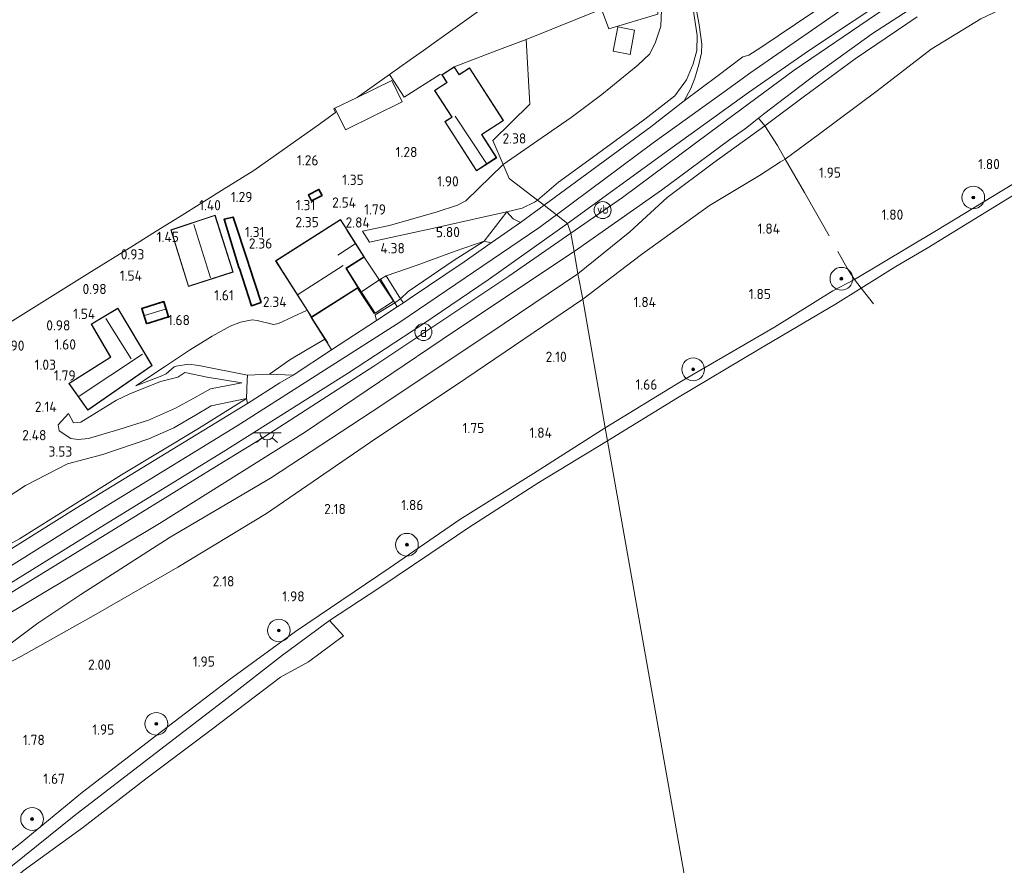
# Model space of a CAD drawing. Extents: x 130905 to 137824, y 412333 to 417928.
# Tile 309 of 313: x 137067 to 137241, y 417579 to 417729. Entities that reach past the tile are written whole.
import ezdxf
from ezdxf.enums import TextEntityAlignment as Align
from ezdxf.lldxf.tags import DXFTag

# ---------------------------------------------------------------- set-up
doc = ezdxf.new("R2010")
doc.units = 0
for name, color, linetype, lineweight in [('B-ME-GR-BOOM-S', 90, 'Continuous', 25), ('B-ME-GR-GRAS-GV', 60, 'Continuous', 13), ('B-ME-GW-TALUD_KRUIN-G', 90, 'Continuous', 18), ('B-ME-GW-TALUD_TEEN-G', 90, 'Continuous', 18), ('B-ME-IE-MEUBILAIR_DIJKPAAL-S', 7, 'Continuous', 25), ('B-ME-IE-MEUBILAIR_WEGMEUBILAIR-S', 7, 'Continuous', 25), ('B-ME-IE-TERREINAFSCHEIDING_DOORGANG-G', 210, 'Continuous', 18), ('B-ME-IE-TERREINAFSCHEIDING_KUNSTMATIG_HEKWERK-G', 20, 'IE-TERREINAFSCHEIDING-KUNSTMATIG', 18), ('B-ME-IE-TERREINAFSCHEIDING_KUNSTMATIG_MUUR-GV', 90, 'Continuous', 18), ('B-ME-KG-GRENS_OPNAME-G', 210, 'KG-OPNAME', 18), ('B-ME-KG-KADASTRAAL_DAKRAND-G', 170, 'Continuous', 18), ('B-ME-KG-KADASTRAAL_NOK-G', 10, 'Continuous', 18), ('B-ME-KL-ET_LS_OV_LICHTPUNT-S', 190, 'Continuous', 25), ('B-ME-KW-KUNSTWERK_BRUG-GV', 170, 'Continuous', 18), ('B-ME-OB-BEKLEDING_STEEN-GV', 30, 'Continuous', 18), ('B-ME-OB-BEKLEDING_STORTSTEEN-GV', 30, 'Continuous', 18), ('B-ME-OB-OEVERVOORZIENING-G', 7, 'Continuous', 18), ('B-ME-OG-BEBOUWING_OPSLAG-GV', 7, 'Continuous', 35), ('B-ME-OG-BEBOUWING_SCHUUR-GV', 7, 'Continuous', 35), ('B-ME-OG-BEBOUWING_WONINGBOUW-GV', 7, 'Continuous', 18), ('B-ME-OG-TERREIN_GROEN_TUIN-GV', 7, 'Continuous', 18), ('B-ME-OG-WATER_RIVIER-GV', 130, 'Continuous', 18), ('B-ME-OG-WEG_TRAP-GV', 7, 'Continuous', 18), ('B-ME-VH-VERHARDING_ASFALT-GV', 252, 'Continuous', 18), ('B-ME-VH-VERHARDING_BASALTVERHARDING-GV', 252, 'Continuous', 18), ('B-ME-VH-VERHARDING_STRAATBAKSTEEN-GV', 252, 'Continuous', 18), ('B-ME-VH-VERHARDING_TEGEL-GV', 252, 'Continuous', 18), ('B-ME-WH-WINTERBED-G', 150, 'WH-WINTERBED', 18), ('X-XX-AL-HOOGTELABEL-S', 7, 'Continuous', 25)]:
    doc.layers.add(name, color=color, linetype=linetype, lineweight=lineweight)
doc.styles.add('NLCS-ISO', font='NLCS-ISO.ttf')
doc.styles.add('NLCS-ISO-ANNOTATIVE-T18', font='NLCS-ISO.ttf', dxfattribs={"height": 1.8})
doc.styles.get("Standard").update_dxf_attribs({"font": 'arial.ttf'})
doc.linetypes.add('IE-TERREINAFSCHEIDING-KUNSTMATIG', pattern='A,4,[82,NLCS.SHX,S=0.75,R=90,X=0,Y=0],4,-2', length=10)
tags = doc.linetypes.add('KG-OPNAME', pattern='A,5.5,-2,["O",Standard,S=1.8,R=0,X=-0.5,Y=-0.9],-2,5.5,-2,[5,NLCS.SHX,S=0.75,R=0,X=0,Y=0],-2', length=19).pattern_tags.tags
tags[6] = DXFTag(74, 10)
tags = doc.linetypes.add('WH-WINTERBED', pattern='A,6,-3.5,["WB",Standard,S=1.8,R=0,X=-1.5,Y=-0.9],-3.5,6,-3.5,6,-3.5,6,-3.5,6,-3.5', length=51).pattern_tags.tags
tags[6] = DXFTag(74, 10)

# ---------------------------------------------------------------- blocks, each defined once
blk = doc.blocks.new('SAL-HOOGTELABEL-SO')
at = {"color": 0, "linetype": 'ByBlock', "lineweight": -2, "style": 'NLCS-ISO-ANNOTATIVE-T18'}
blk.add_attdef('HOOGTE', text='', height=1.8, dxfattribs=at).set_placement((2.79, 0), align=Align.RIGHT)
blk = doc.blocks.new('SGR-BOOM_01-SO')
at = {"linetype": 'ByBlock', "lineweight": 18}
h = blk.add_hatch(color=0, dxfattribs=at)
h.dxf.hatch_style = 1
edge = h.paths.add_edge_path()
edge.add_arc((0, 0), 0.25, 0, 360)
at = {"color": 0, "linetype": 'ByBlock', "lineweight": 18}
for radius in [2, 0.25]:
    blk.add_circle((0, 0), radius, dxfattribs=at)
blk = doc.blocks.new('SIE-DIJKPAAL-SO')
at = {"color": 0, "linetype": 'ByBlock', "lineweight": 18}
blk.add_circle((0, 0), 1.5, dxfattribs=at)
at = {"color": 0, "linetype": 'ByBlock', "lineweight": 18, "style": 'NLCS-ISO'}
blk.add_text('d', height=1.8, dxfattribs=at).set_placement((0, 0), align=Align.MIDDLE_CENTER)
blk = doc.blocks.new('SKL-ET_OV_LICHTPUNT-SO')
at = {"color": 0, "linetype": 'ByBlock', "lineweight": 18}
for points in [[(-1.25, 0), (-2.5, 0)], [(1.25, 0), (2.5, 0)], [(-0.92, -0.85), (-1.83, -1.7)], [(0, -1.25), (0, -2.5)], [(0.92, -0.85), (1.83, -1.7)]]:
    blk.add_lwpolyline(points, dxfattribs=at)
blk.add_lwpolyline([(0, 0), (1.25, 0, -1), (-1.25, 0)], format="xyb", close=True, dxfattribs=at)
blk = doc.blocks.new('SIE-WEG_PAAL_VERKEERSBORD-SO')
at = {"color": 0, "linetype": 'ByBlock', "lineweight": 18}
blk.add_circle((0, 0), 1.5, dxfattribs=at)
at = {"color": 0, "linetype": 'ByBlock', "lineweight": 18, "style": 'NLCS-ISO'}
blk.add_text('vb', height=1.5, dxfattribs=at).set_placement((0, 0.13), align=Align.MIDDLE_CENTER)

msp = doc.modelspace()

# ---------------------------------------------------------------- linework, layer by layer
at = {"layer": 'B-ME-GR-GRAS-GV'}
for points in [[(137232.179, 417735.416, 4.461), (137217.756, 417726.046, 4.438), (137207.629, 417718.769, 4.501), (137198.543, 417711.823, 4.464), (137197.676, 417711.136, 4.496), (137195.351, 417709.291, 4.581), (137192.609, 417707.354, 4.417), (137180.556, 417698.422, 4.31), (137165.155, 417687.646, 4.23), (137164.587, 417690.861, 6.623), (137173.682, 417697.138, 6.692), (137189.06, 417708.592, 6.579), (137203.937, 417719.58, 6.555), (137218.451, 417729.456, 6.605)], [(137185.966, 417734.366, 4.829), (137187.223, 417727.587, 5.662), (137187.65, 417724.166, 5.993), (137187.605, 417722.633, 6.214), (137187.145, 417720.601, 6.371), (137186.446, 417718.179, 6.485), (137185.76, 417716.343, 6.575), (137184.555, 417714.222, 6.755), (137178.693, 417709.609, 6.779), (137159.839, 417695.785, 6.862), (137158.685, 417696.674, 6.548), (137162.401, 417699.887, 6.585), (137168.377, 417704.236, 6.552), (137177.643, 417710.948, 6.438), (137182.915, 417715.072, 6.654), (137184.957, 417717.904, 6.573), (137186.16, 417720.71, 6.304), (137186.806, 417723.068, 6.107), (137186.859, 417725.696, 5.792), (137186.093, 417730.78, 5.24)], [(137301.586, 417734.896, 1.337), (137278.095, 417720.699, 1.353), (137252.388, 417705.476, 1.387), (137229.039, 417691.343, 1.373), (137214.606, 417682.693, 1.403), (137210.802, 417680.716, 1.35), (137200.489, 417674.318, 1.33), (137184.062, 417664.75, 1.4), (137170.648, 417656.565, 1.476), (137166.661, 417679.245, 2.518), (137177.009, 417687.08, 2.522), (137189.039, 417695.746, 2.394), (137197.823, 417701.012, 2.689), (137201.531, 417703.417, 2.511), (137202.347, 417703.907, 2.504), (137208.446, 417708.397, 2.457), (137218.573, 417715.958, 2.43), (137228.106, 417723.329, 2.363), (137236.867, 417728.632, 2.34)], [(137218.451, 417729.456, 6.605), (137203.937, 417719.58, 6.555), (137189.06, 417708.592, 6.579), (137173.682, 417697.138, 6.692), (137164.587, 417690.861, 6.623), (137163.982, 417692.595, 6.804), (137181.77, 417705.482, 6.756), (137195.88, 417715.683, 6.686), (137206.667, 417723.136, 6.679), (137222.209, 417733.558, 6.719)], [(137236.867, 417728.632, 2.34), (137228.106, 417723.329, 2.363), (137218.573, 417715.958, 2.43), (137208.446, 417708.397, 2.457), (137202.347, 417703.907, 2.504), (137201.009, 417706.312, 3.016), (137198.794, 417709.771, 3.966), (137205.75, 417715.042, 4.141), (137214.687, 417721.62, 4.179), (137225.648, 417728.987, 4.216)], [(137059.837, 417625.53, 6.753), (137082.329, 417639.447, 6.741), (137103.25, 417652.335, 6.805), (137125.208, 417666.11, 6.785), (137138.479, 417674.798, 6.821), (137149.978, 417682.66, 6.801), (137163.982, 417692.595, 6.804), (137164.587, 417690.861, 6.623), (137153.634, 417683.304, 6.822), (137129.984, 417667.549, 6.892), (137110.408, 417654.895, 6.911), (137102.556, 417650.063, 6.887), (137083.493, 417638.331, 6.831), (137052.801, 417619.519, 6.841)], [(137052.801, 417619.519, 6.841), (137083.493, 417638.331, 6.831), (137102.556, 417650.063, 6.887), (137110.408, 417654.895, 6.911), (137129.984, 417667.549, 6.892), (137153.634, 417683.304, 6.822), (137164.587, 417690.861, 6.623), (137165.155, 417687.646, 4.23), (137144.084, 417673.591, 4.46), (137117.589, 417655.724, 4.403), (137092.033, 417639.665, 4.3), (137062.694, 417622.194, 4.229)], [(137062.694, 417622.194, 4.229), (137092.033, 417639.665, 4.3), (137117.589, 417655.724, 4.403), (137144.084, 417673.591, 4.46), (137165.155, 417687.646, 4.23), (137165.793, 417683.704, 3.541), (137150.293, 417673.223, 3.504), (137129.361, 417659.305, 3.804), (137111.628, 417647.666, 3.804), (137093.908, 417637.291, 3.904), (137078.173, 417627.137, 3.829), (137070.589, 417622.133, 3.266), (137062.553, 417616.1, 2.828)], [(137058.719, 417611.66, 2.453), (137067.57, 417616.251, 2.328), (137080.887, 417623.694, 2.278), (137095.282, 417631.983, 2.255), (137110.888, 417641.415, 2.285), (137129.242, 417653.991, 2.418), (137146.051, 417665.221, 2.333), (137166.661, 417679.245, 2.518), (137170.648, 417656.565, 1.476), (137157.975, 417648.518, 1.658), (137144.972, 417640.369, 1.625), (137132.529, 417631.781, 1.65), (137116.027, 417620.636, 1.746), (137104.325, 417612.091, 1.786), (137091.376, 417602.267, 1.813), (137078.474, 417592.34, 1.521), (137067.465, 417583.24, 1.446), (137062.655, 417579.533, 1.59)], [(137067.35, 417636.987, 6.737), (137085.335, 417648.256, 6.682), (137098.921, 417656.424, 6.638), (137107.394, 417661.717, 6.551), (137107.55, 417660.817, 7.086), (137096.403, 417654.023, 6.785), (137077.325, 417642.362, 6.813), (137060.394, 417631.792, 6.809)]]:
    msp.add_polyline3d(points, dxfattribs=at)
for points in [[(137174.992, 417691.122, 3.629), (137165.793, 417683.704, 3.541), (137165.155, 417687.646, 4.23), (137180.556, 417698.422, 4.31), (137192.609, 417707.354, 4.417), (137195.351, 417709.291, 4.581), (137197.676, 417711.136, 4.496), (137198.794, 417709.771, 3.966), (137189.725, 417703.258, 3.954), (137181.538, 417697.142, 3.829)], [(137177.009, 417687.08, 2.522), (137166.661, 417679.245, 2.518), (137165.793, 417683.704, 3.541), (137174.992, 417691.122, 3.629), (137181.538, 417697.142, 3.829), (137189.725, 417703.258, 3.954), (137198.794, 417709.771, 3.966), (137201.009, 417706.312, 3.016), (137202.347, 417703.907, 2.504), (137201.531, 417703.417, 2.511), (137197.823, 417701.012, 2.689), (137189.039, 417695.746, 2.394)], [(137159.839, 417695.785, 6.862), (137155.671, 417692.744, 7.051), (137154.414, 417693.394, 7.076), (137153.27, 417694.609, 6.988), (137155.975, 417695.301, 6.539), (137158.169, 417696.314, 6.543), (137158.685, 417696.674, 6.548)], [(137136.211, 417679.418, 7.075), (137135.035, 417678.611, 7.016), (137134.547, 417679.315, 7.016), (137135.893, 417680.577, 6.662), (137143.984, 417686.127, 6.607), (137149.305, 417689.441, 6.876), (137150.532, 417689.139, 7.083), (137145.781, 417685.794, 7.052)], [(137067.57, 417616.251, 2.328), (137058.719, 417611.66, 2.453), (137062.553, 417616.1, 2.828), (137070.589, 417622.133, 3.266), (137078.173, 417627.137, 3.829), (137093.908, 417637.291, 3.904), (137111.628, 417647.666, 3.804), (137129.361, 417659.305, 3.804), (137150.293, 417673.223, 3.504), (137165.793, 417683.704, 3.541), (137166.661, 417679.245, 2.518), (137146.051, 417665.221, 2.333), (137129.242, 417653.991, 2.418), (137110.888, 417641.415, 2.285), (137095.282, 417631.983, 2.255), (137080.887, 417623.694, 2.278)], [(137122.377, 417670.28, 7.027), (137115.584, 417665.823, 7.045), (137111.457, 417666.035, 6.661), (137115.022, 417668.546, 6.701), (137118.07, 417670.377, 6.601), (137121.169, 417672.185, 7.078), (137121.634, 417671.454, 6.928)]]:
    msp.add_polyline3d(points, close=True, dxfattribs=at)
at = {"layer": 'B-ME-GW-TALUD_KRUIN-G'}
for points in [[(137359.112, 417818.413, 6.353), (137352.924, 417814.07, 6.609), (137338.402, 417803.996, 6.615), (137324.204, 417793.283, 6.709), (137309.014, 417781.729, 6.786), (137294.277, 417771.314, 6.773), (137283.983, 417764.939, 6.779), (137279.335, 417762.479, 6.776), (137267.167, 417756.319, 6.786), (137252.451, 417749.223, 6.766), (137241.378, 417743.642, 6.719), (137229.56, 417736.712, 6.622), (137218.451, 417729.456, 6.605), (137203.937, 417719.58, 6.555), (137189.06, 417708.592, 6.579), (137173.682, 417697.138, 6.692), (137164.587, 417690.861, 6.623)], [(137170.648, 417656.565, 1.476), (137184.062, 417664.75, 1.4), (137200.489, 417674.318, 1.33), (137210.802, 417680.716, 1.35), (137214.606, 417682.693, 1.403), (137229.039, 417691.343, 1.373), (137252.388, 417705.476, 1.387), (137278.095, 417720.699, 1.353), (137301.586, 417734.896, 1.337), (137322.083, 417747.651, 1.36), (137341.015, 417759.35, 1.46), (137362.234, 417772.105, 1.433), (137380.365, 417783.198, 1.433), (137385.154, 417786.154, 1.373), (137392.606, 417790.77, 1.39), (137401.42, 417796.203, 1.383), (137405.94, 417799.036, 1.584)], [(137181.468, 417753.948, 2.979), (137182.201, 417750.539, 3.23), (137184.164, 417740.203, 4.248), (137186.093, 417730.78, 5.24), (137186.859, 417725.696, 5.792), (137186.806, 417723.068, 6.107), (137186.16, 417720.71, 6.304), (137184.957, 417717.904, 6.573), (137182.915, 417715.072, 6.654), (137177.643, 417710.948, 6.438), (137168.377, 417704.236, 6.552), (137162.401, 417699.887, 6.585), (137158.685, 417696.674, 6.548)], [(137165.793, 417683.704, 3.541), (137174.992, 417691.122, 3.629), (137181.538, 417697.142, 3.829), (137189.725, 417703.258, 3.954), (137198.794, 417709.771, 3.966), (137205.75, 417715.042, 4.141), (137214.687, 417721.62, 4.179), (137225.648, 417728.987, 4.216)], [(137158.685, 417696.674, 6.548), (137158.169, 417696.314, 6.543), (137155.975, 417695.301, 6.539), (137153.27, 417694.609, 6.988)], [(137153.27, 417694.609, 6.988), (137148.744, 417693.627, 6.851), (137140.931, 417691.855, 5.488), (137131.495, 417689.782, 3.976), (137129.064, 417689.301, 3.376), (137127.81, 417691.207, 2.118)], [(137164.587, 417690.861, 6.623), (137153.634, 417683.304, 6.822), (137129.984, 417667.549, 6.892), (137110.408, 417654.895, 6.911), (137102.556, 417650.063, 6.887)], [(137134.547, 417679.315, 7.016), (137135.893, 417680.577, 6.662), (137143.984, 417686.127, 6.607), (137149.305, 417689.441, 6.876)], [(137058.719, 417611.66, 2.453), (137062.553, 417616.1, 2.828), (137070.589, 417622.133, 3.266), (137078.173, 417627.137, 3.829), (137093.908, 417637.291, 3.904), (137111.628, 417647.666, 3.804), (137129.361, 417659.305, 3.804), (137150.293, 417673.223, 3.504), (137165.793, 417683.704, 3.541)], [(137111.457, 417666.035, 6.661), (137115.022, 417668.546, 6.701), (137118.07, 417670.377, 6.601), (137121.169, 417672.185, 7.078)], [(137107.572, 417665.816, 6.411), (137098.998, 417667.516, 4.174), (137097.178, 417667.795, 3.599), (137094.956, 417667.421, 3.374), (137094.613, 417667.282, 3.361), (137093.19, 417666.039, 3.299), (137092.462, 417665.691, 3.224), (137087.835, 417663.935, 2.261)], [(137107.572, 417665.816, 6.411), (137111.457, 417666.035, 6.661)], [(137106.572, 417664.481, 6.436), (137101.013, 417663.421, 5.921), (137098.065, 417661.758, 5.564)], [(137067.35, 417636.987, 6.737), (137085.335, 417648.256, 6.682), (137098.921, 417656.424, 6.638), (137107.394, 417661.717, 6.551)], [(137098.065, 417661.758, 5.564), (137094.86, 417660.018, 5.464), (137090.103, 417657.883, 5.214), (137084.857, 417656.227, 4.502), (137079.539, 417654.664, 3.877), (137077.671, 417654.494, 3.539), (137076.425, 417654.682, 3.239), (137074.354, 417655.991, 2.677), (137074.179, 417657.062, 2.539), (137075.986, 417659.055, 2.239)], [(136960.872, 417475.646, 1.461), (136969.982, 417486.1, 1.521), (136978.468, 417496.397, 1.49), (136987.991, 417507.02, 1.444), (136997.464, 417517.902, 1.454), (137009.337, 417530.377, 1.494), (137019.455, 417540.157, 1.53), (137028.622, 417548.614, 1.478), (137038.773, 417558.486, 1.466), (137049.313, 417568.038, 1.442), (137059.558, 417577.046, 1.415), (137062.655, 417579.533, 1.59), (137067.465, 417583.24, 1.446), (137078.474, 417592.34, 1.521), (137091.376, 417602.267, 1.813), (137104.325, 417612.091, 1.786), (137116.027, 417620.636, 1.746), (137132.529, 417631.781, 1.65), (137144.972, 417640.369, 1.625), (137157.975, 417648.518, 1.658), (137170.648, 417656.565, 1.476)], [(136920.911, 417504.969, 5.104), (136921.218, 417505.451, 5.156), (136925.05, 417512.208, 5.905), (136926.813, 417515.426, 6.08), (136929.393, 417518.872, 6.111), (136933.963, 417523.456, 6.171), (136943.686, 417532.562, 6.325), (136963.537, 417550.29, 6.48), (136970.145, 417556.436, 6.621), (136988.999, 417574.179, 6.64), (137000.715, 417584.453, 6.827), (137011.331, 417592.483, 6.658), (137028.396, 417603.947, 6.737), (137045.381, 417615.179, 6.902), (137052.801, 417619.519, 6.841), (137083.493, 417638.331, 6.831), (137102.556, 417650.063, 6.887)]]:
    msp.add_polyline3d(points, dxfattribs=at)
at = {"layer": 'B-ME-GW-TALUD_TEEN-G'}
for points in [[(137361.543, 417814.256, 4.216), (137359.994, 417815.944, 4.772), (137357.214, 417814.217, 4.702), (137349.527, 417808.959, 4.494), (137342.625, 417803.965, 4.618), (137329.081, 417793.605, 4.732), (137316.606, 417784.136, 4.658), (137302.033, 417773.446, 4.725), (137291.501, 417766.745, 4.712), (137283.407, 417761.958, 4.795), (137277.052, 417757.945, 5.083), (137272.902, 417755.438, 4.829), (137268.372, 417753.726, 4.648), (137259.28, 417749.691, 4.662), (137246.748, 417743.568, 4.628), (137232.179, 417735.416, 4.461), (137217.756, 417726.046, 4.438), (137207.629, 417718.769, 4.501), (137198.543, 417711.823, 4.464), (137197.676, 417711.136, 4.496), (137195.351, 417709.291, 4.581), (137192.609, 417707.354, 4.417), (137180.556, 417698.422, 4.31), (137165.155, 417687.646, 4.23)], [(137275.72, 417745.869, 1.875), (137262.37, 417739.664, 2.022), (137248.446, 417734.183, 2.327), (137236.867, 417728.632, 2.34), (137228.106, 417723.329, 2.363), (137218.573, 417715.958, 2.43), (137208.446, 417708.397, 2.457), (137202.347, 417703.907, 2.504), (137201.531, 417703.417, 2.511), (137197.823, 417701.012, 2.689), (137189.039, 417695.746, 2.394), (137177.009, 417687.08, 2.522), (137166.661, 417679.245, 2.518)], [(137152.638, 417702.962, 2.148), (137158.752, 417707.217, 2.223), (137164.635, 417711.259, 2.073), (137170.035, 417715.309, 1.701)], [(137127.81, 417691.207, 2.118), (137132.574, 417692.232, 2.101), (137140.998, 417694.604, 2.113), (137144.586, 417695.81, 2.163), (137146.063, 417696.568, 2.163), (137152.638, 417702.962, 2.148)], [(137149.305, 417689.441, 6.876), (137144.186, 417687.702, 5.967), (137137.296, 417685.161, 4.819), (137131.978, 417683.348, 4.153)], [(137165.155, 417687.646, 4.23), (137144.084, 417673.591, 4.46), (137117.589, 417655.724, 4.403), (137092.033, 417639.665, 4.3), (137062.694, 417622.194, 4.229), (137042.936, 417609.65, 4.408), (137039.008, 417606.883, 4.308)], [(137130.999, 417682.777, 4.116), (137127.544, 417680.465, 3.401)], [(137166.661, 417679.245, 2.518), (137146.051, 417665.221, 2.333), (137129.242, 417653.991, 2.418), (137110.888, 417641.415, 2.285), (137095.282, 417631.983, 2.255), (137080.887, 417623.694, 2.278)], [(137087.835, 417663.935, 2.261), (137093.096, 417667.447, 2.129), (137097.315, 417670.227, 2.091), (137101.325, 417672.682, 1.854), (137104.501, 417674.481, 1.941), (137106.306, 417675.192, 2.129), (137108.365, 417675.59, 2.529), (137109.28, 417675.491, 2.691), (137112.163, 417674.746, 3.154), (137113.001, 417674.918, 3.179), (137118.061, 417677.264, 3.16)], [(137095.292, 417665.505, 3.333), (137096.483, 417666.302, 3.853), (137100.43, 417665.502, 4.672), (137106.572, 417664.481, 6.436)], [(137095.292, 417665.505, 3.333), (137092.227, 417664.701, 3.052), (137086.8, 417662.521, 2.264), (137084.457, 417661.432, 2.102), (137078.166, 417657.549, 2.239), (137076.868, 417657.448, 2.339), (137075.986, 417659.055, 2.239)], [(137042.349, 417631.566, 2.636), (137049.587, 417634.093, 3.561), (137068.395, 417646.402, 3.574), (137075.819, 417650.17, 3.811), (137082.025, 417651.857, 4.449), (137090.129, 417654.596, 5.399), (137094.553, 417656.519, 5.611), (137098.383, 417658.767, 5.824), (137101.123, 417660.409, 6.011), (137107.394, 417661.717, 6.551)], [(137080.887, 417623.694, 2.278), (137067.57, 417616.251, 2.328), (137058.719, 417611.66, 2.453)]]:
    msp.add_polyline3d(points, dxfattribs=at)
at = {"layer": 'B-ME-IE-TERREINAFSCHEIDING_DOORGANG-G'}
msp.add_polyline3d([(137107.572, 417665.816, 6.411), (137107.478, 417664.943, 6.436), (137107.394, 417661.717, 6.551)], dxfattribs=at)
at = {"layer": 'B-ME-IE-TERREINAFSCHEIDING_KUNSTMATIG_HEKWERK-G'}
for points in [[(137210.137, 417690.389, 1.795), (137205.788, 417698.018, 2.062), (137202.347, 417703.907, 2.504), (137201.009, 417706.312, 3.016), (137198.794, 417709.771, 3.966), (137197.676, 417711.136, 4.496)], [(137211.635, 417687.66, 1.711), (137213.289, 417684.718, 1.537), (137214.606, 417682.693, 1.403), (137215.756, 417681.148, 1), (137217.933, 417678.415, 1)]]:
    msp.add_polyline3d(points, dxfattribs=at)
at = {"layer": 'B-ME-IE-TERREINAFSCHEIDING_KUNSTMATIG_MUUR-GV'}
for points in [[(137129.949, 417676.733, 6.829), (137129.864, 417676.678, 6.829), (137126.964, 417681.18, 6.829), (137127.048, 417681.233, 4.226), (137127.544, 417680.465, 3.401)], [(137121.719, 417671.507, 6.928), (137121.634, 417671.454, 6.928), (137121.169, 417672.185, 7.078), (137118.762, 417675.973, 4.083), (137118.846, 417676.027, 6.733)]]:
    msp.add_polyline3d(points, close=True, dxfattribs=at)
at = {"layer": 'B-ME-KG-GRENS_OPNAME-G'}
msp.add_polyline3d([(137043.641, 417661.395, 0.543), (137079.285, 417683.621, 0.507), (137087.429, 417688.699, 0.436), (137091.441, 417691.196, 1.125), (137095.576, 417693.769, 1.11), (137103.433, 417698.659, 0.559), (137108.693, 417701.932, 0.622), (137120.075, 417709.983, 0.578), (137123.099, 417712.122, 0.677), (137122.779, 417712.81, 0.677), (137122.956, 417712.896, 1.201), (137126.903, 417714.813, 1.201), (137132.581, 417718.829, 1.194), (137136.259, 417721.433, 1.078), (137138.605, 417723.099, 0.893), (137141.29, 417725.031, 1.239), (137154.676, 417734.666, 0.985)], dxfattribs=at)
at = {"layer": 'B-ME-KG-KADASTRAAL_DAKRAND-G'}
for points in [[(137144.887, 417718.769, 3.67), (137146.705, 417719.94, 3.638), (137152.643, 417710.728, 4.165), (137148.808, 417708.256, 4.403), (137151.429, 417704.19, 4.51), (137147.925, 417701.932, 4.51), (137142.392, 417710.516, 4.007), (137143.641, 417711.322, 3.908), (137140.616, 417716.016, 3.389), (137142.79, 417717.417, 3.381), (137141.906, 417718.789, 3.293), (137144.003, 417720.14, 3.297)], [(137097.175, 417681.527, 4.019), (137094.089, 417691.421, 4.14), (137101.8, 417693.982, 4.034), (137104.987, 417684.051, 4.019)], [(137108.285, 417678.137, 2.929), (137106.18, 417684.641, 2.953), (137106.096, 417684.847, 3.317), (137103.477, 417693.284, 3.42), (137104.989, 417693.645, 3.254), (137107.672, 417685.486, 3.135), (137107.751, 417685.245, 2.885), (137109.914, 417678.667, 2.917)], [(137118.862, 417676.096, 10.792), (137113.855, 417683.985, 10.776), (137113.812, 417684.052, 6.615), (137112.587, 417685.982, 6.559), (137123.952, 417693.195, 6.567), (137124.982, 417691.571, 6.468), (137125.091, 417691.399, 10.756), (137128.071, 417686.704, 10.467), (137124.871, 417684.673, 10.483), (137127.025, 417681.278, 10.459)], [(137089.775, 417674.977, 3.075), (137088.978, 417677.563, 3.123), (137092.769, 417678.73, 3.135), (137093.565, 417676.144, 3.083)], [(137079.382, 417659.705, 4.562), (137076.127, 417664.339, 4.55), (137083.459, 417668.983, 4.35), (137080.064, 417674.817, 4.237), (137084.659, 417677.575, 4.275), (137090.68, 417667.536, 4.275)]]:
    msp.add_polyline3d(points, close=True, dxfattribs=at)
at = {"layer": 'B-ME-KG-KADASTRAAL_NOK-G'}
for points in [[(137144.2, 417711.481, 6.523), (137149.709, 417703.134, 6.575)], [(137098.069, 417692.373, 7.994), (137101.04, 417683.015, 7.978)], [(137126.567, 417688.99, 13.824), (137123.468, 417687.015, 13.868)], [(137124.43, 417685.147, 16.162), (137116.394, 417680.008, 16.194)], [(137089.404, 417676.346, 4.395), (137093.087, 417677.491, 4.455)], [(137082.557, 417675.848, 7.319), (137087.041, 417668.702, 7.351)], [(137089.066, 417669.55, 6.971), (137077.891, 417662.119, 6.868)]]:
    msp.add_polyline3d(points, dxfattribs=at)
at = {"layer": 'B-ME-KW-KUNSTWERK_BRUG-GV'}
msp.add_polyline3d([(137133.294, 417678.901, 6.671), (137130.089, 417676.76, 6.683), (137127.136, 417681.29, 6.749), (137125.009, 417684.642, 6.749), (137128.126, 417686.62, 6.749)], close=True, dxfattribs=at)
at = {"layer": 'B-ME-OB-BEKLEDING_STEEN-GV'}
for points in [[(137221.869, 417684.984, 1), (137215.756, 417681.148, 1), (137214.606, 417682.693, 1.403), (137229.039, 417691.343, 1.373), (137252.388, 417705.476, 1.387), (137278.095, 417720.699, 1.353), (137301.586, 417734.896, 1.337), (137322.083, 417747.651, 1.36), (137341.015, 417759.35, 1.46), (137362.234, 417772.105, 1.433), (137380.365, 417783.198, 1.433), (137385.154, 417786.154, 1.373), (137386.418, 417784.638, 1), (137379.978, 417780.937, 1), (137368.164, 417773.557, 1), (137355.745, 417765.952, 1), (137342.727, 417757.786, 1), (137330.364, 417750.455, 1), (137315.346, 417741.22, 1), (137302.66, 417733.396, 1), (137283.793, 417721.97, 1), (137270.593, 417714.057, 1), (137249.05, 417701.497, 1), (137227.389, 417688.215, 1)], [(137183.358, 417661.839, 1), (137171.056, 417654.258, 1), (137170.648, 417656.565, 1.476), (137184.062, 417664.75, 1.4), (137200.489, 417674.318, 1.33), (137210.802, 417680.716, 1.35), (137214.606, 417682.693, 1.403), (137215.756, 417681.148, 1), (137211.264, 417678.327, 1), (137197.798, 417670.394, 1)], [(137066.109, 417579.375, 1), (137063.925, 417577.64, 1), (137062.655, 417579.533, 1.59), (137067.465, 417583.24, 1.446), (137078.474, 417592.34, 1.521), (137091.376, 417602.267, 1.813), (137104.325, 417612.091, 1.786), (137116.027, 417620.636, 1.746), (137132.529, 417631.781, 1.65), (137144.972, 417640.369, 1.625), (137157.975, 417648.518, 1.658), (137170.648, 417656.565, 1.476), (137171.056, 417654.258, 1), (137158.942, 417646.933, 1), (137146.6, 417638.981, 1), (137139.873, 417634.459, 1), (137130.696, 417628.277, 1), (137122.042, 417622.551, 1), (137113.711, 417616.468, 1), (137103.911, 417608.813, 1), (137091.26, 417599.105, 1), (137077.002, 417588.166, 1)]]:
    msp.add_polyline3d(points, close=True, dxfattribs=at)
at = {"layer": 'B-ME-OB-BEKLEDING_STORTSTEEN-GV'}
msp.add_polyline3d([(137066.109, 417579.375, 1), (137077.002, 417588.166, 1), (137091.26, 417599.105, 1), (137103.911, 417608.813, 1), (137113.711, 417616.468, 1), (137122.042, 417622.551, 1), (137124.5, 417619.857, 1), (137118.336, 417615.292, 1), (137113.357, 417612.612, 1), (137101.399, 417603.458, 1), (137089.631, 417594.653, 1), (137078.473, 417586.016, 1), (137068.007, 417578.434, 1), (137060.5, 417571.728, 1)], dxfattribs=at)
at = {"layer": 'B-ME-OB-OEVERVOORZIENING-G'}
for points in [[(137171.056, 417654.258, 1), (137183.358, 417661.839, 1), (137197.798, 417670.394, 1), (137211.264, 417678.327, 1), (137215.756, 417681.148, 1), (137221.869, 417684.984, 1), (137227.389, 417688.215, 1), (137249.05, 417701.497, 1), (137270.593, 417714.057, 1), (137283.793, 417721.97, 1), (137302.66, 417733.396, 1), (137315.346, 417741.22, 1), (137330.364, 417750.455, 1), (137342.727, 417757.786, 1), (137355.745, 417765.952, 1), (137368.164, 417773.557, 1), (137379.978, 417780.937, 1), (137386.418, 417784.638, 1), (137389.923, 417786.908, 1), (137402.952, 417795.177, 1), (137405.732, 417796.888, 1), (137407.268, 417797.291, 1), (137408.933, 417795.079, 1)], [(136960.143, 417470.873, 1), (136968.009, 417480.216, 1), (136977.95, 417492.774, 1), (136985.561, 417501.48, 1), (136987.996, 417499.867, 1), (136998.516, 417511.553, 1), (137008.625, 417522.397, 1), (137024.077, 417538.125, 1), (137037.632, 417551.057, 1), (137049.061, 417561.877, 1), (137060.5, 417571.728, 1), (137068.007, 417578.434, 1), (137078.473, 417586.016, 1), (137089.631, 417594.653, 1), (137101.399, 417603.458, 1), (137113.357, 417612.612, 1), (137118.336, 417615.292, 1), (137124.5, 417619.857, 1), (137122.042, 417622.551, 1), (137130.696, 417628.277, 1), (137139.873, 417634.459, 1), (137146.6, 417638.981, 1), (137158.942, 417646.933, 1), (137171.056, 417654.258, 1)]]:
    msp.add_polyline3d(points, dxfattribs=at)
at = {"layer": 'B-ME-OG-BEBOUWING_OPSLAG-GV'}
msp.add_polyline3d([(137120.723, 417697.527, 1.238), (137118.842, 417696.544, 1.238), (137118.306, 417697.624, 1.238), (137120.134, 417698.575, 1.238)], close=True, dxfattribs=at)
at = {"layer": 'B-ME-OG-BEBOUWING_SCHUUR-GV'}
for points in [[(137109.977, 417678.635, 1.066), (137108.253, 417678.074, 1.066), (137106.133, 417684.624, 1.066), (137106.049, 417684.83, 1.066), (137103.413, 417693.32, 1.066), (137105.022, 417693.704, 1.066), (137107.72, 417685.502, 1.066), (137107.799, 417685.261, 1.066)], [(137090.094, 417675.022, 2.12), (137089.742, 417674.914, 1.403), (137088.916, 417677.596, 1.411), (137092.802, 417678.793, 1.363), (137093.628, 417676.111, 1.292), (137090.296, 417675.085, 1.743)]]:
    msp.add_polyline3d(points, close=True, dxfattribs=at)
at = {"layer": 'B-ME-OG-BEBOUWING_WONINGBOUW-GV'}
for points in [[(137144.018, 417720.209, 1.219), (137144.902, 417718.838, 1.221), (137146.72, 417720.01, 1.229), (137152.712, 417710.713, 1.664), (137148.878, 417708.242, 1.831), (137151.498, 417704.175, 1.886), (137147.91, 417701.862, 1.744), (137142.323, 417710.531, 1.304), (137143.572, 417711.337, 1.149), (137140.547, 417716.031, 1.205), (137142.721, 417717.432, 1.213), (137141.837, 417718.804, 1.215)], [(137105.049, 417684.019, 1.284), (137097.142, 417681.464, 1.284), (137094.026, 417691.453, 1.284), (137101.832, 417694.045, 1.284)], [(137126.964, 417681.18, 6.829), (137118.846, 417676.027, 6.733), (137118.061, 417677.264, 3.16), (137112.518, 417685.997, 2.505), (137123.967, 417693.264, 2.358), (137128.141, 417686.689, 3.052), (137124.94, 417684.657, 2.727), (137127.095, 417681.263, 3.178), (137127.048, 417681.233, 4.226)], [(137090.747, 417667.522, 1.65), (137079.369, 417659.635, 1.65), (137076.056, 417664.353, 1.65), (137083.392, 417668.999, 1.65), (137079.996, 417674.835, 1.65), (137084.676, 417677.643, 1.65)]]:
    msp.add_polyline3d(points, close=True, dxfattribs=at)
at = {"layer": 'B-ME-OG-TERREIN_GROEN_TUIN-GV'}
for points in [[(137180.465, 417727.373, 1.423), (137179.503, 417724.54, 1.507), (137178.48, 417722.467, 1.754), (137176.374, 417720.462, 1.604), (137170.035, 417715.309, 1.701), (137164.635, 417711.259, 2.073), (137158.752, 417707.217, 2.223), (137152.638, 417702.962, 2.148), (137150.824, 417707.223, 1.795), (137157.322, 417713.593, 1.577), (137156.682, 417725.034, 1.228), (137169.998, 417730.381, 1.169), (137171.252, 417726.872, 1.276), (137179.93, 417729.461, 1.323), (137180.092, 417732.576, 1.173), (137179.655, 417736.243, 1.132), (137180.699, 417736.411, 1.17), (137180.705, 417733.137, 1.353)], [(137172.854, 417727.216, 1.199), (137172.051, 417722.94, 1.346), (137175.008, 417722.385, 1.27), (137175.811, 417726.661, 1.219)], [(137131.495, 417689.782, 3.976), (137129.064, 417689.301, 3.376), (137127.81, 417691.207, 2.118), (137132.574, 417692.232, 2.101), (137140.998, 417694.604, 2.113), (137144.586, 417695.81, 2.163), (137146.063, 417696.568, 2.163), (137152.638, 417702.962, 2.148), (137153.674, 417700.531, 3.194), (137158.685, 417696.674, 6.548), (137158.169, 417696.314, 6.543), (137155.975, 417695.301, 6.539), (137153.27, 417694.609, 6.988), (137148.744, 417693.627, 6.851), (137140.931, 417691.855, 5.488)], [(137118.306, 417697.624, 1.238), (137118.842, 417696.544, 1.238), (137120.723, 417697.527, 1.238), (137120.134, 417698.575, 1.238)], [(137094.026, 417691.453, 1.284), (137097.142, 417681.464, 1.284), (137105.049, 417684.019, 1.284), (137101.832, 417694.045, 1.284)], [(137106.133, 417684.624, 1.066), (137108.253, 417678.074, 1.066), (137109.977, 417678.635, 1.066), (137107.799, 417685.261, 1.066), (137107.72, 417685.502, 1.066), (137105.022, 417693.704, 1.066), (137103.413, 417693.32, 1.066), (137106.049, 417684.83, 1.066)], [(137135.893, 417680.577, 6.662), (137134.547, 417679.315, 7.016), (137131.978, 417683.348, 4.153), (137137.296, 417685.161, 4.819), (137144.186, 417687.702, 5.967), (137149.305, 417689.441, 6.876), (137143.984, 417686.127, 6.607)], [(137133.541, 417678.612, 6.828), (137130.051, 417676.466, 6.829), (137130.324, 417675.493, 7.07), (137122.377, 417670.28, 7.027), (137121.634, 417671.454, 6.928), (137121.719, 417671.507, 6.928), (137118.846, 417676.027, 6.733), (137126.964, 417681.18, 6.829), (137129.864, 417676.678, 6.829), (137129.949, 417676.733, 6.829), (137127.544, 417680.465, 3.401), (137130.999, 417682.777, 4.116)], [(137093.628, 417676.111, 1.292), (137092.802, 417678.793, 1.363), (137088.916, 417677.596, 1.411), (137089.742, 417674.914, 1.403), (137090.094, 417675.022, 2.12), (137090.296, 417675.085, 1.743)], [(137090.747, 417667.522, 1.65), (137084.676, 417677.643, 1.65), (137079.996, 417674.835, 1.65), (137083.392, 417668.999, 1.65), (137076.056, 417664.353, 1.65), (137079.369, 417659.635, 1.65)], [(137118.762, 417675.973, 4.083), (137121.169, 417672.185, 7.078), (137118.07, 417670.377, 6.601), (137115.022, 417668.546, 6.701), (137111.457, 417666.035, 6.661), (137107.572, 417665.816, 6.411), (137098.998, 417667.516, 4.174), (137097.178, 417667.795, 3.599), (137094.956, 417667.421, 3.374), (137094.613, 417667.282, 3.361), (137093.19, 417666.039, 3.299), (137092.462, 417665.691, 3.224), (137087.835, 417663.935, 2.261), (137093.096, 417667.447, 2.129), (137097.315, 417670.227, 2.091), (137101.325, 417672.682, 1.854), (137104.501, 417674.481, 1.941), (137106.306, 417675.192, 2.129), (137108.365, 417675.59, 2.529), (137109.28, 417675.491, 2.691), (137112.163, 417674.746, 3.154), (137113.001, 417674.918, 3.179), (137118.061, 417677.264, 3.16), (137118.846, 417676.027, 6.733)], [(137084.457, 417661.432, 2.102), (137078.166, 417657.549, 2.239), (137076.868, 417657.448, 2.339), (137075.986, 417659.055, 2.239), (137074.179, 417657.062, 2.539), (137074.354, 417655.991, 2.677), (137076.425, 417654.682, 3.239), (137077.671, 417654.494, 3.539), (137079.539, 417654.664, 3.877), (137084.857, 417656.227, 4.502), (137090.103, 417657.883, 5.214), (137094.86, 417660.018, 5.464), (137098.065, 417661.758, 5.564), (137101.013, 417663.421, 5.921), (137106.572, 417664.481, 6.436), (137100.43, 417665.502, 4.672), (137096.483, 417666.302, 3.853), (137095.292, 417665.505, 3.333), (137092.227, 417664.701, 3.052), (137086.8, 417662.521, 2.264)], [(137090.103, 417657.883, 5.214), (137084.857, 417656.227, 4.502), (137079.539, 417654.664, 3.877), (137077.671, 417654.494, 3.539), (137076.425, 417654.682, 3.239), (137074.354, 417655.991, 2.677), (137074.179, 417657.062, 2.539), (137075.986, 417659.055, 2.239), (137076.868, 417657.448, 2.339), (137078.166, 417657.549, 2.239), (137084.457, 417661.432, 2.102), (137086.8, 417662.521, 2.264), (137092.227, 417664.701, 3.052), (137095.292, 417665.505, 3.333), (137096.483, 417666.302, 3.853), (137100.43, 417665.502, 4.672), (137106.572, 417664.481, 6.436), (137101.013, 417663.421, 5.921), (137098.065, 417661.758, 5.564), (137094.86, 417660.018, 5.464)], [(137047.099, 417625.894, 6.294), (137044.257, 417624.154, 6.244), (137042.41, 417631.341, 2.667), (137042.349, 417631.566, 2.636), (137049.587, 417634.093, 3.561), (137068.395, 417646.402, 3.574), (137075.819, 417650.17, 3.811), (137082.025, 417651.857, 4.449), (137090.129, 417654.596, 5.399), (137094.553, 417656.519, 5.611), (137098.383, 417658.767, 5.824), (137101.123, 417660.409, 6.011), (137107.394, 417661.717, 6.551), (137098.921, 417656.424, 6.638), (137085.335, 417648.256, 6.682), (137067.35, 417636.987, 6.737)]]:
    msp.add_polyline3d(points, close=True, dxfattribs=at)
for points in [[(137186.093, 417730.78, 5.24), (137186.859, 417725.696, 5.792), (137186.806, 417723.068, 6.107), (137186.16, 417720.71, 6.304), (137184.957, 417717.904, 6.573), (137182.915, 417715.072, 6.654), (137177.643, 417710.948, 6.438), (137168.377, 417704.236, 6.552), (137162.401, 417699.887, 6.585), (137158.685, 417696.674, 6.548), (137153.674, 417700.531, 3.194), (137152.638, 417702.962, 2.148), (137158.752, 417707.217, 2.223), (137164.635, 417711.259, 2.073), (137170.035, 417715.309, 1.701), (137176.374, 417720.462, 1.604), (137178.48, 417722.467, 1.754), (137179.503, 417724.54, 1.507), (137180.465, 417727.373, 1.423), (137180.705, 417733.137, 1.353)], [(137043.641, 417661.395, 0.543), (137079.285, 417683.621, 0.507), (137087.429, 417688.699, 0.436), (137091.441, 417691.196, 1.125), (137095.576, 417693.769, 1.11), (137103.433, 417698.659, 0.559), (137108.693, 417701.932, 0.622), (137120.075, 417709.983, 0.578), (137123.099, 417712.122, 0.677), (137122.779, 417712.81, 0.677), (137122.956, 417712.896, 1.201), (137124.822, 417709.098, 1.201), (137134.854, 417714.027, 1.201), (137132.997, 417717.807, 1.201), (137126.903, 417714.813, 1.201), (137132.581, 417718.829, 1.194), (137133.359, 417717.688, 1.257), (137135.177, 417714.871, 1.235), (137141.445, 417718.826, 1.218), (137141.837, 417718.804, 1.215), (137142.721, 417717.432, 1.213), (137140.547, 417716.031, 1.205), (137143.572, 417711.337, 1.149), (137142.323, 417710.531, 1.304), (137147.91, 417701.862, 1.744), (137151.498, 417704.175, 1.886), (137148.878, 417708.242, 1.831), (137152.712, 417710.713, 1.664), (137146.72, 417720.01, 1.229), (137144.902, 417718.838, 1.221), (137144.018, 417720.209, 1.219), (137151.533, 417723.049, 1.28), (137156.682, 417725.034, 1.228), (137157.322, 417713.593, 1.577), (137150.824, 417707.223, 1.795), (137152.638, 417702.962, 2.148), (137146.063, 417696.568, 2.163), (137144.586, 417695.81, 2.163), (137140.998, 417694.604, 2.113), (137132.574, 417692.232, 2.101), (137127.81, 417691.207, 2.118), (137129.064, 417689.301, 3.376), (137131.495, 417689.782, 3.976), (137140.931, 417691.855, 5.488), (137148.744, 417693.627, 6.851), (137153.27, 417694.609, 6.988), (137149.305, 417689.441, 6.876), (137144.186, 417687.702, 5.967), (137137.296, 417685.161, 4.819), (137131.978, 417683.348, 4.153), (137130.999, 417682.777, 4.116), (137127.544, 417680.465, 3.401), (137127.048, 417681.233, 4.226), (137127.095, 417681.263, 3.178), (137124.94, 417684.657, 2.727), (137128.141, 417686.689, 3.052), (137123.967, 417693.264, 2.358), (137112.518, 417685.997, 2.505), (137118.061, 417677.264, 3.16), (137113.001, 417674.918, 3.179), (137112.163, 417674.746, 3.154), (137109.28, 417675.491, 2.691), (137108.365, 417675.59, 2.529), (137106.306, 417675.192, 2.129), (137104.501, 417674.481, 1.941), (137101.325, 417672.682, 1.854), (137097.315, 417670.227, 2.091), (137093.096, 417667.447, 2.129), (137087.835, 417663.935, 2.261), (137092.462, 417665.691, 3.224), (137093.19, 417666.039, 3.299), (137094.613, 417667.282, 3.361), (137094.956, 417667.421, 3.374), (137097.178, 417667.795, 3.599), (137098.998, 417667.516, 4.174), (137107.572, 417665.816, 6.411), (137107.478, 417664.943, 6.436), (137107.394, 417661.717, 6.551), (137101.123, 417660.409, 6.011), (137098.383, 417658.767, 5.824), (137094.553, 417656.519, 5.611), (137090.129, 417654.596, 5.399), (137082.025, 417651.857, 4.449), (137075.819, 417650.17, 3.811), (137068.395, 417646.402, 3.574), (137049.587, 417634.093, 3.561)]]:
    msp.add_polyline3d(points, dxfattribs=at)
at = {"layer": 'B-ME-OG-WATER_RIVIER-GV'}
for points in [[(137242.456, 417551.839, 1), (137234.81, 417544.807, 1), (137227.517, 417538.531, 1), (137220.994, 417532.675, 1), (137216.58, 417529.566, 1), (137211.798, 417525.999, 1), (137205.473, 417522.078, 1), (137199.88, 417518.711, 1), (137195.419, 417516.424, 1), (137171.056, 417654.258, 1), (137183.358, 417661.839, 1), (137197.798, 417670.394, 1), (137211.264, 417678.327, 1), (137215.756, 417681.148, 1), (137221.869, 417684.984, 1), (137227.389, 417688.215, 1), (137249.05, 417701.497, 1)], [(136987.996, 417499.867, 1), (136998.516, 417511.553, 1), (137008.625, 417522.397, 1), (137024.077, 417538.125, 1), (137037.632, 417551.057, 1), (137049.061, 417561.877, 1), (137060.5, 417571.728, 1), (137068.007, 417578.434, 1), (137078.473, 417586.016, 1), (137089.631, 417594.653, 1), (137101.399, 417603.458, 1), (137113.357, 417612.612, 1), (137118.336, 417615.292, 1), (137124.5, 417619.857, 1), (137122.042, 417622.551, 1), (137130.696, 417628.277, 1), (137139.873, 417634.459, 1), (137146.6, 417638.981, 1), (137158.942, 417646.933, 1), (137171.056, 417654.258, 1), (137195.419, 417516.424, 1), (137185.435, 417511.52, 1), (137175.43, 417505.785, 1), (137168.777, 417501.323, 1)]]:
    msp.add_polyline3d(points, dxfattribs=at)
at = {"layer": 'B-ME-OG-WEG_TRAP-GV'}
msp.add_polyline3d([(137134.547, 417679.315, 7.016), (137133.541, 417678.612, 6.828), (137130.999, 417682.777, 4.116), (137131.978, 417683.348, 4.153)], close=True, dxfattribs=at)
at = {"layer": 'B-ME-VH-VERHARDING_ASFALT-GV'}
for points in [[(137222.209, 417733.558, 6.719), (137206.667, 417723.136, 6.679), (137195.88, 417715.683, 6.686), (137181.77, 417705.482, 6.756), (137163.982, 417692.595, 6.804), (137162.047, 417694.085, 7.132), (137159.839, 417695.785, 6.862), (137178.693, 417709.609, 6.779), (137184.555, 417714.222, 6.755), (137190.566, 417718.643, 6.641), (137194.897, 417721.955, 6.716), (137195.943, 417722.222, 6.816), (137198.077, 417723.61, 6.873), (137204.2, 417727.707, 6.86), (137216.003, 417735.695, 6.829)], [(137060.394, 417631.792, 6.809), (137077.325, 417642.362, 6.813), (137096.403, 417654.023, 6.785), (137107.55, 417660.817, 7.086), (137113.264, 417664.481, 6.968), (137115.584, 417665.823, 7.045), (137122.377, 417670.28, 7.027), (137130.324, 417675.493, 7.07), (137133.923, 417677.866, 7.011), (137135.035, 417678.611, 7.016), (137136.211, 417679.418, 7.075), (137145.781, 417685.794, 7.052), (137150.532, 417689.139, 7.083), (137155.671, 417692.744, 7.051), (137159.839, 417695.785, 6.862), (137162.047, 417694.085, 7.132), (137163.982, 417692.595, 6.804), (137149.978, 417682.66, 6.801), (137138.479, 417674.798, 6.821), (137125.208, 417666.11, 6.785), (137103.25, 417652.335, 6.805), (137082.329, 417639.447, 6.741), (137059.837, 417625.53, 6.753)]]:
    msp.add_polyline3d(points, dxfattribs=at)
at = {"layer": 'B-ME-VH-VERHARDING_BASALTVERHARDING-GV'}
msp.add_polyline3d([(137113.264, 417664.481, 6.968), (137107.55, 417660.817, 7.086), (137107.394, 417661.717, 6.551), (137107.478, 417664.943, 6.436), (137107.572, 417665.816, 6.411), (137111.457, 417666.035, 6.661), (137115.584, 417665.823, 7.045)], close=True, dxfattribs=at)
at = {"layer": 'B-ME-VH-VERHARDING_STRAATBAKSTEEN-GV'}
for points in [[(137155.671, 417692.744, 7.051), (137150.532, 417689.139, 7.083), (137149.305, 417689.441, 6.876), (137153.27, 417694.609, 6.988), (137154.414, 417693.394, 7.076)], [(137133.923, 417677.866, 7.011), (137130.324, 417675.493, 7.07), (137130.051, 417676.466, 6.829), (137133.541, 417678.612, 6.828)]]:
    msp.add_polyline3d(points, close=True, dxfattribs=at)
at = {"layer": 'B-ME-VH-VERHARDING_TEGEL-GV'}
msp.add_polyline3d([(137135.035, 417678.611, 7.016), (137133.923, 417677.866, 7.011), (137133.541, 417678.612, 6.828), (137134.547, 417679.315, 7.016)], close=True, dxfattribs=at)
at = {"layer": 'B-ME-WH-WINTERBED-G'}
for points in [[(137457.513, 417925.026, 6.916), (137438.914, 417903.484, 6.99), (137425.62, 417887.593, 6.702), (137411.703, 417871.493, 6.766), (137396.86, 417855.542, 6.719), (137385.378, 417844.195, 6.779), (137367.694, 417830.177, 6.766), (137345.631, 417813.785, 6.799), (137326.242, 417799.446, 6.86), (137306.582, 417784.974, 6.943), (137290.826, 417773.652, 6.983), (137278.426, 417766.372, 7.003), (137262.628, 417758.243, 7.007), (137247.498, 417750.82, 6.96), (137237.969, 417745.793, 6.916), (137226.129, 417739.087, 6.866), (137214.857, 417732.037, 6.809), (137196.323, 417719.183, 6.813), (137191.601, 417715.782, 6.804), (137179.082, 417706.767, 6.779), (137162.047, 417694.085, 7.132)], [(137162.047, 417694.085, 7.132), (137158.935, 417691.824, 7.097), (137134.426, 417675.169, 7.071), (137105.717, 417656.874, 7.169), (137081.106, 417641.768, 7.105), (137051.004, 417622.939, 6.868), (137034.018, 417612.336, 6.761), (137020.33, 417603.294, 6.71), (137008.369, 417594.723, 6.634), (136996.949, 417585.519, 6.646), (136981.908, 417572.207, 6.619), (136963.071, 417555.062, 6.504), (136946.027, 417539.883, 6.504), (136929.112, 417524.418, 6.428), (136915.684, 417511.744, 6.44), (136903.283, 417498.844, 6.527), (136886.935, 417479.884, 6.531), (136875.415, 417465.755, 6.492), (136864.513, 417451.351, 6.468), (136853.109, 417435.682, 6.468), (136839.391, 417415.472, 6.436), (136825.752, 417394.471, 6.5), (136808.917, 417368.31, 6.435)]]:
    msp.add_polyline3d(points, dxfattribs=at)

# ---------------------------------------------------------------- block references
at = {"layer": 'B-ME-GR-BOOM-S'}
for p in [(137235.537, 417697.152, 1.44), (137212.276, 417682.841, 1.467), (137186.148, 417666.859, 1.504), (137135.669, 417635.939, 1.832), (137113.083, 417620.81, 1.992), (137091.476, 417604.354, 2.008), (137069.566, 417587.58, 1.977)]:
    msp.add_blockref('SGR-BOOM_01-SO', p, dxfattribs=at)
at = {"layer": 'B-ME-IE-MEUBILAIR_DIJKPAAL-S'}
msp.add_blockref('SIE-DIJKPAAL-SO', (137138.586, 417673.439, 6.825), dxfattribs=at)
at = {"layer": 'B-ME-IE-MEUBILAIR_WEGMEUBILAIR-S'}
msp.add_blockref('SIE-WEG_PAAL_VERKEERSBORD-SO', (137170.184, 417694.941, 6.669), dxfattribs=at)
at = {"layer": 'B-ME-KL-ET_LS_OV_LICHTPUNT-S'}
msp.add_blockref('SKL-ET_OV_LICHTPUNT-SO', (137110.999, 417655.655, 6.958), dxfattribs=at)
at = {"layer": 'X-XX-AL-HOOGTELABEL-S'}
for p, values in [((137153.924, 417706.668, 2.376), {'HOOGTE': '2.38'}), ((137134.724, 417704.267, 1.276), {'HOOGTE': '1.28'}), ((137117.272, 417702.817, 1.263), {'HOOGTE': '1.26'}), ((137209.412, 417700.646, 1.95), {'HOOGTE': '1.95'}), ((137237.435, 417702.142, 1.8), {'HOOGTE': '1.80'}), ((137125.261, 417699.372, 1.35), {'HOOGTE': '1.35'}), ((137142.012, 417699.106, 1.9), {'HOOGTE': '1.90'}), ((137105.634, 417696.345, 1.288), {'HOOGTE': '1.29'}), ((137123.908, 417695.371, 2.538), {'HOOGTE': '2.54'}), ((137100.067, 417694.898, 1.403), {'HOOGTE': '1.40'}), ((137116.716, 417694.915, 1.313), {'HOOGTE': '1.31'}), ((137129.173, 417694.143, 1.788), {'HOOGTE': '1.79'}), ((137117.335, 417691.915, 2.35), {'HOOGTE': '2.35'}), ((137220.401, 417693.227, 1.8), {'HOOGTE': '1.80'}), ((137107.745, 417690.17, 1.313), {'HOOGTE': '1.31'}), ((137126.325, 417691.851, 2.838), {'HOOGTE': '2.84'}), ((137142.216, 417690.16, 5.8), {'HOOGTE': '5.80'}), ((137198.67, 417690.771, 1.838), {'HOOGTE': '1.84'}), ((137092.657, 417689.316, 1.45), {'HOOGTE': '1.45'}), ((137109.131, 417688.157, 2.363), {'HOOGTE': '2.36'}), ((137132.504, 417687.314, 4.376), {'HOOGTE': '4.38'}), ((137086.573, 417686.241, 0.928), {'HOOGTE': '0.93'}), ((137086.151, 417682.482, 1.538), {'HOOGTE': '1.54'}), ((137079.92, 417680.126, 0.978), {'HOOGTE': '0.98'}), ((137102.346, 417679.021, 1.613), {'HOOGTE': '1.61'}), ((137197.062, 417679.238, 1.85), {'HOOGTE': '1.85'}), ((137111.654, 417677.861, 2.338), {'HOOGTE': '2.34'}), ((137176.803, 417677.825, 1.838), {'HOOGTE': '1.84'}), ((137077.907, 417675.747, 1.538), {'HOOGTE': '1.54'}), ((137094.609, 417674.641, 1.676), {'HOOGTE': '1.68'}), ((137073.523, 417673.711, 0.978), {'HOOGTE': '0.98'}), ((137065.425, 417670.145, 0.903), {'HOOGTE': '0.90'}), ((137074.517, 417670.349, 1.6), {'HOOGTE': '1.60'}), ((137161.052, 417668.172, 2.1), {'HOOGTE': '2.10'}), ((137070.982, 417666.775, 1.028), {'HOOGTE': '1.03'}), ((137074.457, 417664.882, 1.788), {'HOOGTE': '1.79'}), ((137177.033, 417663.28, 1.664), {'HOOGTE': '1.66'}), ((137071.1, 417659.359, 2.138), {'HOOGTE': '2.14'}), ((137146.518, 417655.622, 1.748), {'HOOGTE': '1.75'}), ((137069.297, 417654.354, 2.476), {'HOOGTE': '2.48'}), ((137158.446, 417654.781, 1.838), {'HOOGTE': '1.84'}), ((137073.856, 417651.471, 3.528), {'HOOGTE': '3.53'}), ((137135.776, 417642.042, 1.863), {'HOOGTE': '1.86'}), ((137122.111, 417641.334, 2.175), {'HOOGTE': '2.18'}), ((137102.454, 417628.6, 2.175), {'HOOGTE': '2.18'}), ((137114.832, 417625.931, 1.975), {'HOOGTE': '1.98'}), ((137080.67, 417613.89, 2), {'HOOGTE': '2.00'}), ((137099.004, 417614.439, 1.95), {'HOOGTE': '1.95'}), ((137081.269, 417602.456, 1.95), {'HOOGTE': '1.95'}), ((137069.018, 417600.626, 1.779), {'HOOGTE': '1.78'}), ((137072.565, 417593.776, 1.668), {'HOOGTE': '1.67'})]:
    msp.add_blockref('SAL-HOOGTELABEL-SO', p, dxfattribs=at).add_auto_attribs(values)

doc.saveas('drawing.dxf')
